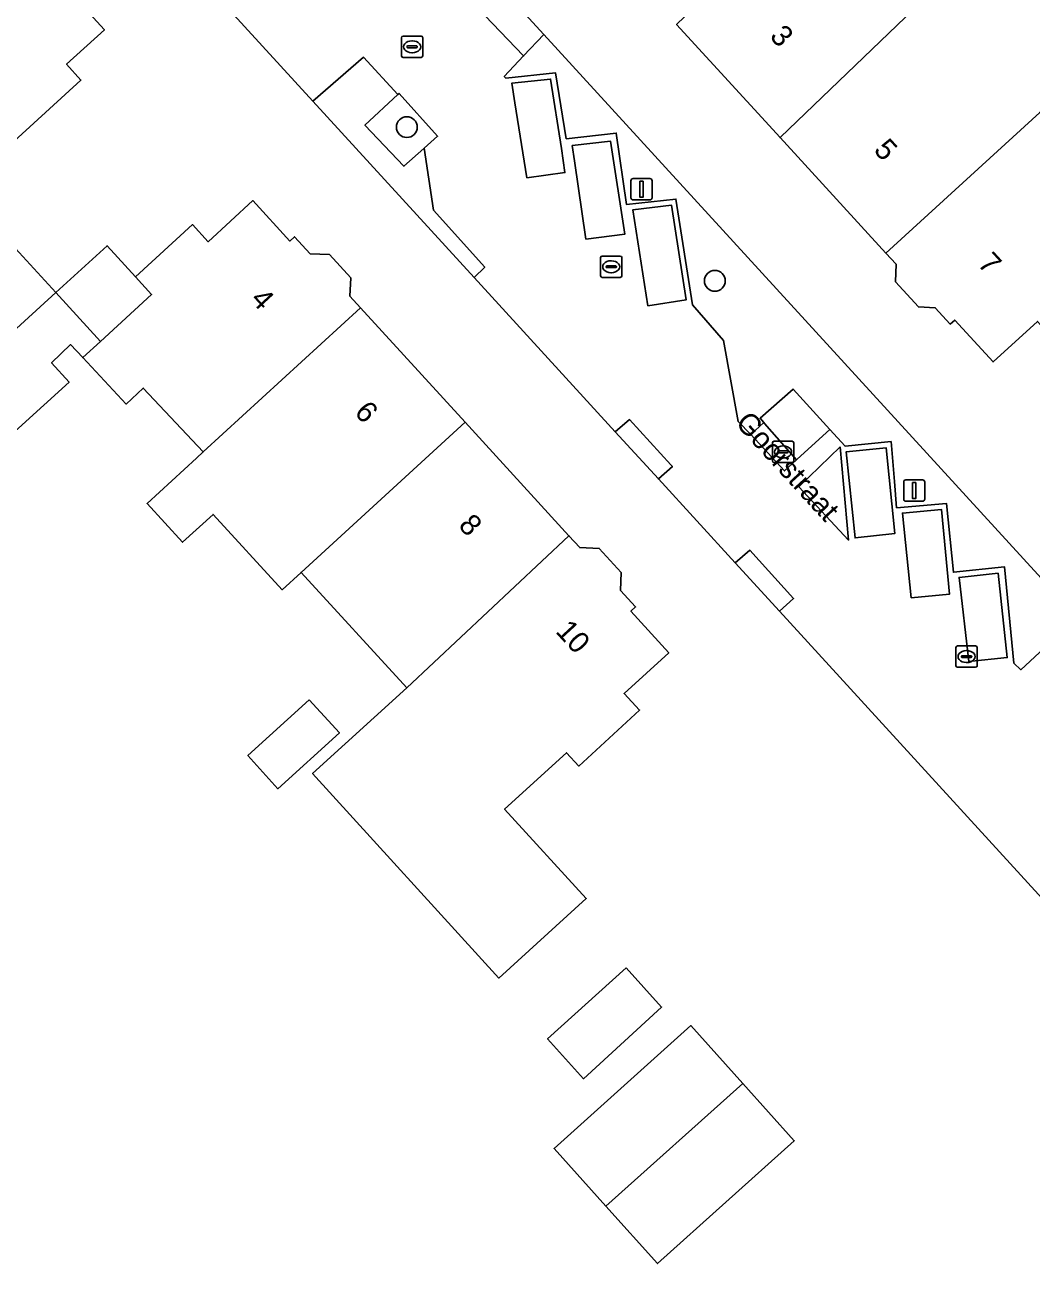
# Model space of a CAD drawing. Extents: x 161772 to 163126, y 383092 to 383917.
# Drawn here: x 162706.2 to 162753.4, y 383803.5 to 383862.3 of the extents above; entities that cross this region are included whole.
import ezdxf

# ---------------------------------------------------------------- set-up
doc = ezdxf.new("R2010")
doc.units = 0
for name, color, linetype in [('IMGEO_Boom', 7, 'Continuous'), ('IMGEO_Erf', 7, 'Continuous'), ('IMGEO_Groenvoorziening', 7, 'Continuous'), ('IMGEO_Kolk', 7, 'Continuous'), ('IMGEO_Lichtmast', 7, 'Continuous'), ('IMGEO_Muur', 7, 'Continuous'), ('IMGEO_Openbare_ruimte_label', 7, 'Continuous'), ('IMGEO_Pand', 7, 'Continuous'), ('IMGEO_Pand_nummerreeks', 7, 'Continuous'), ('IMGEO_Parkeervlak_open', 7, 'Continuous'), ('IMGEO_Voetpad_open', 7, 'Continuous'), ('IMGEO_Woonerf_open', 7, 'Continuous')]:
    doc.layers.add(name, color=color, linetype=linetype)

msp = doc.modelspace()

# ---------------------------------------------------------------- linework, layer by layer
at = {"layer": 'IMGEO_Boom'}
for centre in [(162724.097, 383857.469), (162738.557, 383850.255)]:
    msp.add_circle(centre, 0.489, dxfattribs=at)
at = {"layer": 'IMGEO_Erf'}
for points in [[(162792.575, 383884.453), (162783.51, 383883.394), (162766.388, 383881.393), (162758.734, 383880.499), (162755.624, 383880.136), (162755.559, 383880.857), (162733.821, 383878.307), (162722.946, 383877.029), (162724.098, 383868.834), (162730.524, 383861.81), (162755.56, 383834.448), (162759.132, 383830.545), (162785.832, 383801.364)], [(162778.448, 383794.471), (162754.257, 383820.906), (162741.585, 383834.755), (162739.511, 383837.021), (162735.905, 383840.961), (162733.883, 383843.17), (162727.254, 383850.414), (162719.685, 383858.685), (162714.107, 383864.78), (162703.698, 383876.155)], [(162705.419, 383866.964), (162706.383, 383866.921), (162707.487, 383865.715), (162707.443, 383864.726), (162709.899, 383862.042), (162708.122, 383860.416), (162708.798, 383859.679), (162705.11, 383856.304)], [(162752.76, 383867.251), (162757.767, 383861.771), (162753.809, 383858.155), (162759.079, 383852.387), (162759.63, 383852.892), (162761.621, 383854.718), (162763.389, 383852.789), (162762.302, 383851.793), (162758.616, 383848.414), (162757.121, 383850.046), (162754.416, 383847.566), (162753.698, 383848.349), (162751.622, 383846.447), (162749.818, 383848.416), (162749.609, 383848.224), (162748.904, 383848.994), (162748.116, 383849.028), (162747.031, 383850.211), (162747.067, 383851.037), (162746.59, 383851.558), (162741.621, 383856.98), (162736.757, 383862.287)], [(162705.383, 383852.155), (162707.622, 383849.703), (162709.718, 383847.414), (162712.117, 383849.611), (162711.353, 383850.446), (162714.032, 383852.898), (162714.769, 383852.092), (162716.875, 383854.02), (162718.611, 383852.122), (162718.828, 383852.321), (162719.553, 383851.529), (162720.464, 383851.489), (162721.461, 383850.4), (162721.422, 383849.532), (162721.925, 383848.982), (162726.833, 383843.62), (162731.708, 383838.294), (162732.216, 383837.739), (162733.127, 383837.699), (162734.167, 383836.563), (162734.13, 383835.723), (162734.838, 383834.949), (162734.614, 383834.745), (162736.391, 383832.804), (162734.299, 383830.885), (162735.024, 383830.111), (162732.17, 383827.478), (162731.588, 383828.109), (162728.685, 383825.453), (162732.517, 383821.266), (162728.411, 383817.53), (162719.675, 383827.13), (162724.093, 383831.15), (162719.132, 383836.571), (162718.239, 383835.754), (162714.999, 383839.294), (162713.568, 383837.984), (162711.9, 383839.806), (162714.224, 383841.933), (162714.543, 383842.225), (162711.725, 383845.223), (162710.92, 383844.47), (162708.882, 383846.649), (162708.308, 383847.264), (162707.424, 383846.404), (162708.241, 383845.503), (162704.655, 383842.254)]]:
    msp.add_lwpolyline(points, dxfattribs=at)
for points in [[(162719.52, 383830.589), (162720.929, 383829.035), (162718.043, 383826.42), (162716.635, 383827.974)], [(162734.392, 383818.016), (162736.054, 383816.17), (162732.397, 383812.804), (162730.705, 383814.684)], [(162733.447, 383806.824), (162731.012, 383809.537), (162737.435, 383815.3), (162739.868, 383812.59), (162742.286, 383809.895), (162735.863, 383804.132)]]:
    msp.add_lwpolyline(points, close=True, dxfattribs=at)
at = {"layer": 'IMGEO_Groenvoorziening'}
for points in [[(162723.673, 383859.004), (162722.13, 383857.556), (162723.961, 383855.632), (162724.892, 383856.461), (162724.911, 383856.479), (162725.54, 383857.039), (162723.734, 383859.052)], [(162740.679, 383843.802), (162740.853, 383843.606), (162740.89, 383843.564), (162742.394, 383841.855), (162742.426, 383841.885), (162743.953, 383843.271), (162742.227, 383845.177)]]:
    msp.add_lwpolyline(points, close=True, dxfattribs=at)
at = {"layer": 'IMGEO_Kolk'}
for p, q in [((162723.845, 383860.812), (162723.845, 383861.664)), ((162723.92, 383861.738), (162724.772, 383861.738)), ((162724.333, 383861.518), (162724.358, 383861.518)), ((162724.846, 383861.664), (162724.846, 383860.812)), ((162724.104, 383861.232), (162724.104, 383861.244)), ((162724.542, 383861.195), (162724.144, 383861.195)), ((162724.147, 383861.281), (162724.545, 383861.281)), ((162724.356, 383860.958), (162724.331, 383860.958)), ((162724.588, 383861.244), (162724.588, 383861.232)), ((162724.772, 383860.738), (162723.92, 383860.738)), ((162733.191, 383850.49), (162733.191, 383851.342)), ((162733.266, 383851.416), (162734.118, 383851.416)), ((162733.45, 383850.91), (162733.45, 383850.922)), ((162733.493, 383850.959), (162733.891, 383850.959)), ((162733.679, 383851.196), (162733.704, 383851.196)), ((162733.934, 383850.922), (162733.934, 383850.91)), ((162734.192, 383851.342), (162734.192, 383850.49)), ((162734.118, 383850.416), (162733.266, 383850.416)), ((162733.888, 383850.873), (162733.49, 383850.873)), ((162733.702, 383850.636), (162733.677, 383850.636)), ((162741.336, 383842.726), (162742.188, 383842.726)), ((162741.261, 383841.8), (162741.261, 383842.652)), ((162741.52, 383842.22), (162741.52, 383842.232)), ((162741.958, 383842.183), (162741.56, 383842.183)), ((162741.563, 383842.269), (162741.961, 383842.269)), ((162741.749, 383842.506), (162741.774, 383842.506)), ((162742.004, 383842.232), (162742.004, 383842.22)), ((162742.262, 383842.652), (162742.262, 383841.8)), ((162742.188, 383841.726), (162741.336, 383841.726)), ((162741.772, 383841.946), (162741.747, 383841.946)), ((162749.873, 383832.194), (162749.873, 383833.046)), ((162749.948, 383833.12), (162750.8, 383833.12)), ((162750.361, 383832.9), (162750.386, 383832.9)), ((162750.874, 383833.046), (162750.874, 383832.194)), ((162750.132, 383832.614), (162750.132, 383832.626)), ((162750.57, 383832.577), (162750.172, 383832.577)), ((162750.175, 383832.663), (162750.573, 383832.663)), ((162750.384, 383832.34), (162750.359, 383832.34)), ((162750.616, 383832.626), (162750.616, 383832.614)), ((162750.8, 383832.12), (162749.948, 383832.12))]:
    msp.add_line(p, q, dxfattribs=at)
for points in [[(162723.845, 383860.812), (162723.845, 383861.664)], [(162723.92, 383861.738), (162724.772, 383861.738)], [(162724.846, 383861.664), (162724.846, 383860.812)], [(162724.772, 383860.738), (162723.92, 383860.738)], [(162733.191, 383850.49), (162733.191, 383851.342)], [(162733.266, 383851.416), (162734.118, 383851.416)], [(162734.192, 383851.342), (162734.192, 383850.49)], [(162734.118, 383850.416), (162733.266, 383850.416)], [(162741.336, 383842.726), (162742.188, 383842.726)], [(162741.261, 383841.8), (162741.261, 383842.652)], [(162742.262, 383842.652), (162742.262, 383841.8)], [(162742.188, 383841.726), (162741.336, 383841.726)], [(162749.873, 383832.194), (162749.873, 383833.046)], [(162749.948, 383833.12), (162750.8, 383833.12)], [(162750.874, 383833.046), (162750.874, 383832.194)], [(162750.8, 383832.12), (162749.948, 383832.12)]]:
    msp.add_lwpolyline(points, dxfattribs=at)
for centre, radius, start, end in [((162723.922, 383861.662), 0.0765, 91.55205, 178.44795), ((162723.922, 383861.662), 0.0765, 91.55205, 178.44795), ((162724.77, 383861.662), 0.0765, 1.55205, 88.44795), ((162724.77, 383861.662), 0.0765, 1.55205, 88.44795), ((162724.144, 383861.241), 0.0403, 85.87752, 175.75265), ((162724.141, 383861.231), 0.0366, 178.93798, 274.71019), ((162724.545, 383861.238), 0.043, 264.86636, 352.45326), ((162724.549, 383861.243), 0.0386, 1.73085, 96.63898), ((162723.922, 383860.814), 0.0765, 181.55205, 268.44795), ((162723.922, 383860.814), 0.0765, 181.55205, 268.44795), ((162724.77, 383860.814), 0.0765, 271.55205, 358.44795), ((162724.77, 383860.814), 0.0765, 271.55205, 358.44795), ((162733.268, 383851.34), 0.0765, 91.55205, 178.44795), ((162733.268, 383851.34), 0.0765, 91.55205, 178.44795), ((162733.49, 383850.919), 0.0403, 85.87752, 175.75265), ((162733.895, 383850.921), 0.0386, 1.73085, 96.63898), ((162734.116, 383851.34), 0.0765, 1.55205, 88.44795), ((162734.116, 383851.34), 0.0765, 1.55205, 88.44795), ((162733.268, 383850.492), 0.0765, 181.55205, 268.44795), ((162733.268, 383850.492), 0.0765, 181.55205, 268.44795), ((162733.487, 383850.909), 0.0366, 178.93798, 274.71019), ((162733.891, 383850.916), 0.043, 264.86636, 352.45326), ((162734.116, 383850.492), 0.0765, 271.55205, 358.44795), ((162734.116, 383850.492), 0.0765, 271.55205, 358.44795), ((162741.338, 383842.65), 0.0765, 91.55205, 178.44795), ((162741.338, 383842.65), 0.0765, 91.55205, 178.44795), ((162742.186, 383842.65), 0.0765, 1.55205, 88.44795), ((162742.186, 383842.65), 0.0765, 1.55205, 88.44795), ((162741.56, 383842.229), 0.0403, 85.87752, 175.75265), ((162741.557, 383842.219), 0.0366, 178.93798, 274.71019), ((162741.961, 383842.226), 0.043, 264.86636, 352.45326), ((162741.965, 383842.231), 0.0386, 1.73085, 96.63898), ((162741.338, 383841.802), 0.0765, 181.55205, 268.44795), ((162741.338, 383841.802), 0.0765, 181.55205, 268.44795), ((162742.186, 383841.802), 0.0765, 271.55205, 358.44795), ((162742.186, 383841.802), 0.0765, 271.55205, 358.44795), ((162749.95, 383833.044), 0.0765, 91.55205, 178.44795), ((162749.95, 383833.044), 0.0765, 91.55205, 178.44795), ((162750.798, 383833.044), 0.0765, 1.55205, 88.44795), ((162750.798, 383833.044), 0.0765, 1.55205, 88.44795), ((162749.95, 383832.196), 0.0765, 181.55205, 268.44795), ((162749.95, 383832.196), 0.0765, 181.55205, 268.44795), ((162750.172, 383832.623), 0.0403, 85.87752, 175.75265), ((162750.169, 383832.613), 0.0366, 178.93798, 274.71019), ((162750.573, 383832.62), 0.043, 264.86636, 352.45326), ((162750.577, 383832.625), 0.0386, 1.73085, 96.63898), ((162750.798, 383832.196), 0.0765, 271.55205, 358.44795), ((162750.798, 383832.196), 0.0765, 271.55205, 358.44795)]:
    msp.add_arc(centre, radius, start, end, dxfattribs=at)
for centre, major_axis, ratio, start_param, end_param in [((162724.332, 383861.238), (-0.387, 0.002), 0.722429, 4.712389, 7.853982), ((162724.357, 383861.238), (-0.39, 0.002), 0.717154, 1.570796, 4.712389), ((162733.678, 383850.916), (-0.387, 0.002), 0.722429, 4.712389, 7.853982), ((162733.703, 383850.916), (-0.39, 0.002), 0.717154, 1.570796, 4.712389), ((162741.748, 383842.226), (-0.387, 0.002), 0.722429, 4.712389, 7.853982), ((162741.773, 383842.226), (-0.39, 0.002), 0.717154, 1.570796, 4.712389), ((162750.36, 383832.62), (-0.387, 0.002), 0.722429, 4.712389, 7.853982), ((162750.385, 383832.62), (-0.39, 0.002), 0.717154, 1.570796, 4.712389)]:
    msp.add_ellipse(centre, major_axis=major_axis, ratio=ratio, start_param=start_param, end_param=end_param, dxfattribs=at)
at = {"layer": 'IMGEO_Lichtmast'}
for p, q in [((162734.717, 383855.055), (162735.507, 383855.055)), ((162735.507, 383855.055), (162734.717, 383855.055)), ((162734.617, 383854.155), (162734.617, 383854.955)), ((162734.617, 383854.955), (162734.617, 383854.155)), ((162735.607, 383854.955), (162735.607, 383854.155)), ((162735.607, 383854.155), (162735.607, 383854.955)), ((162735.507, 383854.055), (162734.717, 383854.055)), ((162734.717, 383854.055), (162735.507, 383854.055)), ((162747.422, 383840.012), (162747.422, 383840.812)), ((162747.422, 383840.812), (162747.422, 383840.012)), ((162747.522, 383840.912), (162748.312, 383840.912)), ((162748.312, 383840.912), (162747.522, 383840.912)), ((162748.412, 383840.812), (162748.412, 383840.012)), ((162748.412, 383840.012), (162748.412, 383840.812)), ((162748.312, 383839.912), (162747.522, 383839.912)), ((162747.522, 383839.912), (162748.312, 383839.912))]:
    msp.add_line(p, q, dxfattribs=at)
for points in [[(162735.037, 383854.93), (162735.187, 383854.93), (162735.187, 383854.18), (162735.037, 383854.18), (162735.037, 383854.93)], [(162747.842, 383840.787), (162747.992, 383840.787), (162747.992, 383840.037), (162747.842, 383840.037), (162747.842, 383840.787)]]:
    msp.add_lwpolyline(points, dxfattribs=at)
for centre, start, end in [((162734.717, 383854.955), 90, 180), ((162734.717, 383854.955), 90, 180), ((162735.507, 383854.955), 0, 90), ((162735.507, 383854.955), 360, 90), ((162734.717, 383854.155), 180, 270), ((162734.717, 383854.155), 180, 270), ((162735.507, 383854.155), 270, 0), ((162735.507, 383854.155), 270, 0), ((162747.522, 383840.812), 90, 180), ((162747.522, 383840.812), 90, 180), ((162748.312, 383840.812), 0, 90), ((162748.312, 383840.812), 360, 90), ((162747.522, 383840.012), 180, 270), ((162747.522, 383840.012), 180, 270), ((162748.312, 383840.012), 270, 0), ((162748.312, 383840.012), 270, 0)]:
    msp.add_arc(centre, 0.1, start, end, dxfattribs=at)
at = {"layer": 'IMGEO_Muur'}
msp.add_lwpolyline([(162711.353, 383850.446), (162710.022, 383851.9), (162707.622, 383849.703)], dxfattribs=at)
at = {"layer": 'IMGEO_Pand'}
for points in [[(162744.018, 383869.256), (162736.757, 383862.287), (162741.621, 383856.98), (162748.683, 383863.775), (162752.632, 383867.391), (162747.914, 383872.555), (162744.152, 383869.107)], [(162700.975, 383848.103), (162705.383, 383852.155), (162703.187, 383854.56), (162702.52, 383855.29), (162704.11, 383856.745), (162704.785, 383856.007), (162705.11, 383856.304), (162708.798, 383859.679), (162708.122, 383860.416), (162709.899, 383862.042), (162707.443, 383864.726), (162707.487, 383865.715), (162706.383, 383866.921), (162705.419, 383866.964), (162704.972, 383867.452), (162695.504, 383858.806), (162698.568, 383855.457), (162701.11, 383852.678), (162698.759, 383850.548)], [(162752.632, 383867.391), (162748.683, 383863.775), (162741.621, 383856.98), (162746.59, 383851.558), (162753.809, 383858.155), (162757.767, 383861.771), (162752.76, 383867.251)], [(162746.59, 383851.558), (162747.067, 383851.037), (162747.031, 383850.211), (162748.116, 383849.028), (162748.904, 383848.994), (162749.609, 383848.224), (162749.818, 383848.416), (162751.622, 383846.447), (162753.698, 383848.349), (162754.416, 383847.566), (162757.121, 383850.046), (162758.616, 383848.414), (162762.302, 383851.793), (162763.389, 383852.789), (162761.621, 383854.718), (162759.63, 383852.892), (162759.079, 383852.387), (162753.809, 383858.155)], [(162714.543, 383842.225), (162721.925, 383848.982), (162721.422, 383849.532), (162721.461, 383850.4), (162720.464, 383851.489), (162719.553, 383851.529), (162718.828, 383852.321), (162718.611, 383852.122), (162716.875, 383854.02), (162714.769, 383852.092), (162714.032, 383852.898), (162711.353, 383850.446), (162712.117, 383849.611), (162709.718, 383847.414), (162708.882, 383846.649), (162710.92, 383844.47), (162711.725, 383845.223)], [(162700.975, 383848.103), (162703.118, 383845.738), (162703.185, 383845.664), (162707.622, 383849.703), (162705.383, 383852.155)], [(162709.718, 383847.414), (162707.622, 383849.703), (162703.185, 383845.664), (162703.118, 383845.738), (162702.23, 383844.931), (162704.655, 383842.254), (162708.241, 383845.503), (162707.424, 383846.404), (162708.308, 383847.264), (162708.882, 383846.649)], [(162726.833, 383843.62), (162721.925, 383848.982), (162714.543, 383842.225), (162714.224, 383841.933), (162711.9, 383839.806), (162713.568, 383837.984), (162714.999, 383839.294), (162718.239, 383835.754), (162719.132, 383836.571)], [(162726.833, 383843.62), (162719.132, 383836.571), (162724.093, 383831.15), (162731.708, 383838.294)], [(162724.093, 383831.15), (162719.675, 383827.13), (162728.411, 383817.53), (162732.517, 383821.266), (162728.685, 383825.453), (162731.588, 383828.109), (162732.17, 383827.478), (162735.024, 383830.111), (162734.299, 383830.885), (162736.391, 383832.804), (162734.614, 383834.745), (162734.838, 383834.949), (162734.13, 383835.723), (162734.167, 383836.563), (162733.127, 383837.699), (162732.216, 383837.739), (162731.708, 383838.294)], [(162719.52, 383830.589), (162716.635, 383827.974), (162718.043, 383826.42), (162720.929, 383829.035)], [(162734.392, 383818.016), (162730.705, 383814.684), (162732.397, 383812.804), (162736.054, 383816.17)], [(162733.447, 383806.824), (162739.868, 383812.59), (162737.435, 383815.3), (162731.012, 383809.537)], [(162733.447, 383806.824), (162735.863, 383804.132), (162742.286, 383809.895), (162739.868, 383812.59)]]:
    msp.add_lwpolyline(points, close=True, dxfattribs=at)
at = {"layer": 'IMGEO_Parkeervlak_open'}
for points in [[(162730.846, 383859.726), (162729.024, 383859.525), (162729.164, 383858.614), (162729.735, 383855.091), (162731.519, 383855.338), (162731.356, 383856.466)], [(162731.975, 383855.894), (162732.503, 383852.216), (162734.339, 383852.447), (162733.655, 383856.817), (162731.865, 383856.602)], [(162735.404, 383849.085), (162737.212, 383849.369), (162736.516, 383853.806), (162734.7, 383853.585)], [(162746.594, 383842.425), (162744.721, 383842.229), (162745.142, 383838.192), (162747.011, 383838.398)], [(162747.779, 383835.379), (162749.579, 383835.557), (162749.194, 383839.528), (162747.362, 383839.358)], [(162751.861, 383836.543), (162750.023, 383836.334), (162750.474, 383832.382), (162752.285, 383832.577)]]:
    msp.add_lwpolyline(points, close=True, dxfattribs=at)
at = {"layer": 'IMGEO_Voetpad_open'}
for points in [[(162722.946, 383877.029), (162721.042, 383876.817), (162721.849, 383868.919), (162723.051, 383867.628), (162729.577, 383860.807), (162730.524, 383861.81), (162724.098, 383868.834)], [(162730.524, 383861.81), (162729.577, 383860.807), (162728.674, 383859.851), (162728.747, 383859.765), (162731.083, 383860.009), (162731.578, 383856.921), (162733.929, 383857.188), (162734.412, 383853.837), (162736.729, 383854.09), (162737.504, 383849.134), (162738.968, 383847.458), (162739.659, 383843.66), (162740.251, 383843.036), (162740.853, 383843.606), (162740.679, 383843.802), (162742.227, 383845.177), (162743.953, 383843.271), (162744.67, 383842.491), (162746.833, 383842.708), (162746.988, 383840.834), (162747.09, 383839.602), (162749.428, 383839.81), (162749.756, 383836.576), (162752.148, 383836.837), (162752.597, 383832.315), (162752.926, 383832.002), (162755.56, 383834.448)], [(162740.89, 383843.564), (162740.853, 383843.606), (162740.251, 383843.036), (162741.832, 383841.334), (162742.394, 383841.855)]]:
    msp.add_lwpolyline(points, close=True, dxfattribs=at)
at = {"layer": 'IMGEO_Woonerf_open'}
for points in [[(162755.56, 383834.448), (162752.926, 383832.002), (162752.597, 383832.315), (162752.148, 383836.837), (162749.756, 383836.576), (162749.428, 383839.81), (162747.09, 383839.602), (162746.988, 383840.834), (162746.833, 383842.708), (162744.67, 383842.491), (162743.953, 383843.271), (162742.426, 383841.885), (162742.394, 383841.855), (162741.832, 383841.334), (162740.251, 383843.036), (162739.659, 383843.66), (162738.968, 383847.458), (162737.504, 383849.134), (162736.729, 383854.09), (162734.412, 383853.837), (162733.929, 383857.188), (162731.578, 383856.921), (162731.083, 383860.009), (162728.747, 383859.765), (162728.674, 383859.851), (162729.577, 383860.807), (162723.051, 383867.628)], [(162714.107, 383864.78), (162719.685, 383858.685), (162722.06, 383860.751), (162723.673, 383859.004), (162723.734, 383859.052), (162725.54, 383857.039), (162724.911, 383856.479), (162725.354, 383853.571), (162727.755, 383850.89), (162727.254, 383850.414), (162733.883, 383843.17), (162734.546, 383843.74), (162736.486, 383841.62), (162736.564, 383841.54), (162735.905, 383840.961), (162739.511, 383837.021), (162740.199, 383837.614), (162742.251, 383835.348), (162741.585, 383834.755), (162754.257, 383820.906)]]:
    msp.add_lwpolyline(points, dxfattribs=at)
for points in [[(162724.911, 383856.479), (162724.892, 383856.461), (162723.961, 383855.632), (162722.13, 383857.556), (162723.673, 383859.004), (162722.06, 383860.751), (162719.685, 383858.685), (162727.254, 383850.414), (162727.755, 383850.89), (162725.354, 383853.571)], [(162731.356, 383856.466), (162731.519, 383855.338), (162729.735, 383855.091), (162729.164, 383858.614), (162729.024, 383859.525), (162730.846, 383859.726)], [(162732.503, 383852.216), (162731.975, 383855.894), (162731.865, 383856.602), (162733.655, 383856.817), (162734.339, 383852.447)], [(162735.404, 383849.085), (162734.7, 383853.585), (162736.516, 383853.806), (162737.212, 383849.369)], [(162734.546, 383843.74), (162733.883, 383843.17), (162735.905, 383840.961), (162736.564, 383841.54), (162736.486, 383841.62)], [(162744.44, 383842.468), (162744.836, 383838.084), (162742.493, 383840.581)], [(162744.44, 383842.468), (162742.493, 383840.581), (162744.836, 383838.084)], [(162744.721, 383842.229), (162746.594, 383842.425), (162747.011, 383838.398), (162745.142, 383838.192)], [(162747.362, 383839.358), (162749.194, 383839.528), (162749.579, 383835.557), (162747.779, 383835.379)], [(162740.199, 383837.614), (162739.511, 383837.021), (162741.585, 383834.755), (162742.251, 383835.348)], [(162751.861, 383836.543), (162752.285, 383832.577), (162750.474, 383832.382), (162750.023, 383836.334)]]:
    msp.add_lwpolyline(points, close=True, dxfattribs=at)

# ---------------------------------------------------------------- texts
at = {"layer": 'IMGEO_Openbare_ruimte_label'}
msp.add_text('Goorstraat', height=1, rotation=312.52804, dxfattribs=at).set_placement((162739.478, 383843.553))
at = {"layer": 'IMGEO_Pand_nummerreeks'}
for s, rotation, p in [('3', 312.43711, (162741.091, 383861.699)), ('5', 312.43711, (162745.973, 383856.36)), ('7', 312.43711, (162750.854, 383851.02)), ('4', 312.61008, (162716.714, 383849.351)), ('6', 312.61008, (162721.593, 383844.047)), ('8', 312.61008, (162726.475, 383838.74)), ('10', 312.61008, (162731.042, 383833.775))]:
    msp.add_text(s, height=1, rotation=rotation, dxfattribs=at).set_placement(p)

doc.saveas('drawing.dxf')
